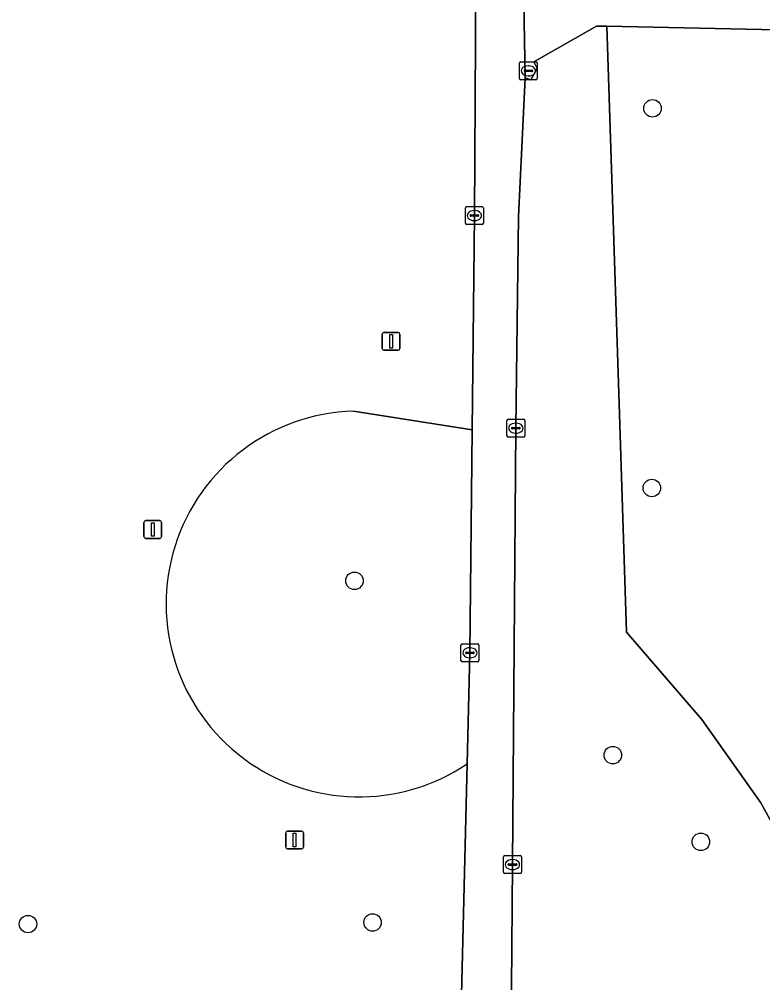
# Model space of a CAD drawing. Extents: x 160732 to 162107, y 387428 to 388479.
# Drawn here: x 160958.5 to 161000.1, y 387806.4 to 387860.3 of the extents above; entities that cross this region are included whole.
import ezdxf

# ---------------------------------------------------------------- set-up
doc = ezdxf.new("R2010")
doc.units = 0
for name, color, linetype in [('IMGEO_Afsluitpaal', 7, 'Continuous'), ('IMGEO_Boom', 7, 'Continuous'), ('IMGEO_Groenvoorziening', 7, 'Continuous'), ('IMGEO_Kolk', 7, 'Continuous'), ('IMGEO_Loofbos', 7, 'Continuous'), ('IMGEO_Voetpad_gesloten', 7, 'Continuous')]:
    doc.layers.add(name, color=color, linetype=linetype)

msp = doc.modelspace()

# ---------------------------------------------------------------- linework, layer by layer
at = {"layer": 'IMGEO_Afsluitpaal'}
for p, q in [((160978.814, 387841.906), (160978.814, 387842.706)), ((160978.814, 387842.706), (160978.814, 387841.906)), ((160978.914, 387842.806), (160979.704, 387842.806)), ((160979.704, 387842.806), (160978.914, 387842.806)), ((160979.804, 387842.706), (160979.804, 387841.906)), ((160979.804, 387841.906), (160979.804, 387842.706)), ((160979.704, 387841.806), (160978.914, 387841.806)), ((160978.914, 387841.806), (160979.704, 387841.806)), ((160965.484, 387831.373), (160965.484, 387832.173)), ((160965.484, 387832.173), (160965.484, 387831.373)), ((160965.584, 387832.273), (160966.374, 387832.273)), ((160966.374, 387832.273), (160965.584, 387832.273)), ((160966.474, 387832.173), (160966.474, 387831.373)), ((160966.474, 387831.373), (160966.474, 387832.173)), ((160966.374, 387831.273), (160965.584, 387831.273)), ((160965.584, 387831.273), (160966.374, 387831.273)), ((160973.415, 387813.995), (160973.415, 387814.795)), ((160973.415, 387814.795), (160973.415, 387813.995)), ((160973.515, 387814.895), (160974.305, 387814.895)), ((160974.305, 387814.895), (160973.515, 387814.895)), ((160974.405, 387814.795), (160974.405, 387813.995)), ((160974.405, 387813.995), (160974.405, 387814.795)), ((160974.305, 387813.895), (160973.515, 387813.895)), ((160973.515, 387813.895), (160974.305, 387813.895))]:
    msp.add_line(p, q, dxfattribs=at)
for points in [[(160979.234, 387842.681), (160979.384, 387842.681), (160979.384, 387841.931), (160979.234, 387841.931), (160979.234, 387842.681)], [(160965.904, 387832.148), (160966.054, 387832.148), (160966.054, 387831.398), (160965.904, 387831.398), (160965.904, 387832.148)], [(160973.835, 387814.77), (160973.985, 387814.77), (160973.985, 387814.02), (160973.835, 387814.02), (160973.835, 387814.77)]]:
    msp.add_lwpolyline(points, dxfattribs=at)
for centre, start, end in [((160978.914, 387842.706), 90, 180), ((160978.914, 387842.706), 90, 180), ((160979.704, 387842.706), 0, 90), ((160979.704, 387842.706), 360, 90), ((160978.914, 387841.906), 180, 270), ((160978.914, 387841.906), 180, 270), ((160979.704, 387841.906), 270, 0), ((160979.704, 387841.906), 270, 0), ((160965.584, 387832.173), 90, 180), ((160965.584, 387832.173), 90, 180), ((160966.374, 387832.173), 0, 90), ((160966.374, 387832.173), 360, 90), ((160965.584, 387831.373), 180, 270), ((160965.584, 387831.373), 180, 270), ((160966.374, 387831.373), 270, 0), ((160966.374, 387831.373), 270, 0), ((160973.515, 387814.795), 90, 180), ((160973.515, 387814.795), 90, 180), ((160974.305, 387814.795), 0, 90), ((160974.305, 387814.795), 360, 90), ((160973.515, 387813.995), 180, 270), ((160973.515, 387813.995), 180, 270), ((160974.305, 387813.995), 270, 0), ((160974.305, 387813.995), 270, 0)]:
    msp.add_arc(centre, 0.1, start, end, dxfattribs=at)
at = {"layer": 'IMGEO_Boom'}
for centre in [(160993.939, 387855.345), (160993.9, 387834.094), (160977.262, 387828.902), (160991.716, 387819.144), (160996.642, 387814.292), (160958.999, 387809.689), (160978.275, 387809.778)]:
    msp.add_circle(centre, 0.489, dxfattribs=at)
at = {"layer": 'IMGEO_Groenvoorziening'}
for points in [[(160977.202, 387838.402), (160983.852, 387837.353), (160983.974, 387849.346), (160984.151, 387878.694), (160984.336, 387904.055)], [(161002.576, 387784.694), (161004.683, 387799.366), (161004.459, 387807.367), (161003.257, 387810.534), (161000, 387816.471), (160996.705, 387821.139), (160992.476, 387826.028), (160992.03, 387839.964), (160991.39, 387859.938), (160990.809, 387859.95), (160987.29, 387857.942), (160987.489, 387857.58), (160987.132, 387856.939), (160986.809, 387857.047), (160986.439, 387849.288), (160986.292, 387837.445), (160986.101, 387813.019), (160985.999, 387799.226)], [(160983.725, 387824.871), (160983.852, 387837.353), (160977.202, 387838.402)], [(160983.573, 387818.659), (160983.725, 387824.871)], [(160983.015, 387799.608), (160983.146, 387801.159), (160983.573, 387818.659)]]:
    msp.add_lwpolyline(points, dxfattribs=at)
msp.add_arc((160977.526, 387827.607), 10.8, 91.7205, 304.0489, dxfattribs=at)
msp.add_arc((160977.526, 387827.607), 10.8, 91.7205, 304.0489, dxfattribs=at)
at = {"layer": 'IMGEO_Kolk'}
for p, q in [((160986.491, 387857.019), (160986.491, 387857.871)), ((160986.566, 387857.945), (160987.418, 387857.945)), ((160987.492, 387857.871), (160987.492, 387857.019)), ((160986.75, 387857.439), (160986.75, 387857.451)), ((160987.188, 387857.402), (160986.79, 387857.402)), ((160986.793, 387857.488), (160987.191, 387857.488)), ((160986.979, 387857.725), (160987.004, 387857.725)), ((160987.234, 387857.451), (160987.234, 387857.439)), ((160987.418, 387856.945), (160986.566, 387856.945)), ((160987.002, 387857.165), (160986.977, 387857.165)), ((160983.472, 387848.92), (160983.472, 387849.772)), ((160983.547, 387849.846), (160984.399, 387849.846)), ((160984.473, 387849.772), (160984.473, 387848.92)), ((160983.731, 387849.34), (160983.731, 387849.352)), ((160984.169, 387849.303), (160983.771, 387849.303)), ((160983.774, 387849.389), (160984.172, 387849.389)), ((160983.96, 387849.626), (160983.985, 387849.626)), ((160984.215, 387849.352), (160984.215, 387849.34)), ((160984.399, 387848.846), (160983.547, 387848.846)), ((160983.983, 387849.066), (160983.958, 387849.066)), ((160985.792, 387837.019), (160985.792, 387837.871)), ((160985.867, 387837.945), (160986.719, 387837.945)), ((160986.793, 387837.871), (160986.793, 387837.019)), ((160986.051, 387837.439), (160986.051, 387837.451)), ((160986.489, 387837.402), (160986.091, 387837.402)), ((160986.094, 387837.488), (160986.492, 387837.488)), ((160986.28, 387837.725), (160986.305, 387837.725)), ((160986.535, 387837.451), (160986.535, 387837.439)), ((160986.719, 387836.945), (160985.867, 387836.945)), ((160986.303, 387837.165), (160986.278, 387837.165)), ((160983.222, 387824.445), (160983.222, 387825.297)), ((160983.297, 387825.371), (160984.149, 387825.371)), ((160983.481, 387824.865), (160983.481, 387824.877)), ((160983.524, 387824.914), (160983.922, 387824.914)), ((160983.71, 387825.151), (160983.735, 387825.151)), ((160983.965, 387824.877), (160983.965, 387824.865)), ((160984.223, 387825.297), (160984.223, 387824.445)), ((160984.149, 387824.371), (160983.297, 387824.371)), ((160983.919, 387824.828), (160983.521, 387824.828)), ((160983.733, 387824.591), (160983.708, 387824.591)), ((160985.601, 387812.593), (160985.601, 387813.445)), ((160985.676, 387813.519), (160986.528, 387813.519)), ((160985.86, 387813.013), (160985.86, 387813.025)), ((160985.903, 387813.062), (160986.301, 387813.062)), ((160986.089, 387813.299), (160986.114, 387813.299)), ((160986.344, 387813.025), (160986.344, 387813.013)), ((160986.602, 387813.445), (160986.602, 387812.593)), ((160986.528, 387812.519), (160985.676, 387812.519)), ((160986.298, 387812.976), (160985.9, 387812.976)), ((160986.112, 387812.739), (160986.087, 387812.739))]:
    msp.add_line(p, q, dxfattribs=at)
for points in [[(160986.491, 387857.019), (160986.491, 387857.871)], [(160986.566, 387857.945), (160987.418, 387857.945)], [(160987.492, 387857.871), (160987.492, 387857.019)], [(160987.418, 387856.945), (160986.566, 387856.945)], [(160983.472, 387848.92), (160983.472, 387849.772)], [(160983.547, 387849.846), (160984.399, 387849.846)], [(160984.473, 387849.772), (160984.473, 387848.92)], [(160984.399, 387848.846), (160983.547, 387848.846)], [(160985.792, 387837.019), (160985.792, 387837.871)], [(160985.867, 387837.945), (160986.719, 387837.945)], [(160986.793, 387837.871), (160986.793, 387837.019)], [(160986.719, 387836.945), (160985.867, 387836.945)], [(160983.222, 387824.445), (160983.222, 387825.297)], [(160983.297, 387825.371), (160984.149, 387825.371)], [(160984.223, 387825.297), (160984.223, 387824.445)], [(160984.149, 387824.371), (160983.297, 387824.371)], [(160985.601, 387812.593), (160985.601, 387813.445)], [(160985.676, 387813.519), (160986.528, 387813.519)], [(160986.602, 387813.445), (160986.602, 387812.593)], [(160986.528, 387812.519), (160985.676, 387812.519)]]:
    msp.add_lwpolyline(points, dxfattribs=at)
for centre, radius, start, end in [((160986.568, 387857.869), 0.0765, 91.552, 178.448), ((160986.568, 387857.869), 0.0765, 91.552, 178.448), ((160987.416, 387857.869), 0.0765, 1.552, 88.448), ((160987.416, 387857.869), 0.0765, 1.552, 88.448), ((160986.79, 387857.448), 0.0403, 85.8775, 175.7526), ((160986.787, 387857.438), 0.0366, 178.938, 274.7102), ((160987.191, 387857.445), 0.043, 264.8664, 352.4533), ((160987.195, 387857.45), 0.0386, 1.7309, 96.639), ((160986.568, 387857.021), 0.0765, 181.552, 268.448), ((160986.568, 387857.021), 0.0765, 181.552, 268.448), ((160987.416, 387857.021), 0.0765, 271.552, 358.448), ((160987.416, 387857.021), 0.0765, 271.552, 358.448), ((160983.549, 387849.77), 0.0765, 91.552, 178.448), ((160983.549, 387849.77), 0.0765, 91.552, 178.448), ((160984.397, 387849.77), 0.0765, 1.552, 88.448), ((160984.397, 387849.77), 0.0765, 1.552, 88.448), ((160983.771, 387849.349), 0.0403, 85.8775, 175.7526), ((160983.768, 387849.339), 0.0366, 178.938, 274.7102), ((160984.172, 387849.346), 0.043, 264.8664, 352.4533), ((160984.176, 387849.351), 0.0386, 1.7309, 96.639), ((160983.549, 387848.922), 0.0765, 181.552, 268.448), ((160983.549, 387848.922), 0.0765, 181.552, 268.448), ((160984.397, 387848.922), 0.0765, 271.552, 358.448), ((160984.397, 387848.922), 0.0765, 271.552, 358.448), ((160985.869, 387837.869), 0.0765, 91.552, 178.448), ((160985.869, 387837.869), 0.0765, 91.552, 178.448), ((160986.717, 387837.869), 0.0765, 1.552, 88.448), ((160986.717, 387837.869), 0.0765, 1.552, 88.448), ((160986.091, 387837.448), 0.0403, 85.8775, 175.7526), ((160986.088, 387837.438), 0.0366, 178.938, 274.7102), ((160986.492, 387837.445), 0.043, 264.8664, 352.4533), ((160986.496, 387837.45), 0.0386, 1.7309, 96.639), ((160985.869, 387837.021), 0.0765, 181.552, 268.448), ((160985.869, 387837.021), 0.0765, 181.552, 268.448), ((160986.717, 387837.021), 0.0765, 271.552, 358.448), ((160986.717, 387837.021), 0.0765, 271.552, 358.448), ((160983.299, 387825.295), 0.0765, 91.552, 178.448), ((160983.299, 387825.295), 0.0765, 91.552, 178.448), ((160983.521, 387824.874), 0.0403, 85.8775, 175.7526), ((160983.518, 387824.864), 0.0366, 178.938, 274.7102), ((160983.922, 387824.871), 0.043, 264.8664, 352.4533), ((160983.926, 387824.876), 0.0386, 1.7309, 96.639), ((160984.147, 387825.295), 0.0765, 1.552, 88.448), ((160984.147, 387825.295), 0.0765, 1.552, 88.448), ((160983.299, 387824.447), 0.0765, 181.552, 268.448), ((160983.299, 387824.447), 0.0765, 181.552, 268.448), ((160984.147, 387824.447), 0.0765, 271.552, 358.448), ((160984.147, 387824.447), 0.0765, 271.552, 358.448), ((160985.678, 387813.443), 0.0765, 91.552, 178.448), ((160985.678, 387813.443), 0.0765, 91.552, 178.448), ((160985.9, 387813.022), 0.0403, 85.8775, 175.7526), ((160985.897, 387813.012), 0.0366, 178.938, 274.7102), ((160986.301, 387813.019), 0.043, 264.8664, 352.4533), ((160986.305, 387813.024), 0.0386, 1.7309, 96.639), ((160986.526, 387813.443), 0.0765, 1.552, 88.448), ((160986.526, 387813.443), 0.0765, 1.552, 88.448), ((160985.678, 387812.595), 0.0765, 181.552, 268.448), ((160985.678, 387812.595), 0.0765, 181.552, 268.448), ((160986.526, 387812.595), 0.0765, 271.552, 358.448), ((160986.526, 387812.595), 0.0765, 271.552, 358.448)]:
    msp.add_arc(centre, radius, start, end, dxfattribs=at)
for centre, major_axis, ratio, start_param, end_param in [((160986.978, 387857.445), (-0.387, 0.002), 0.722429, 4.712389, 7.853982), ((160987.003, 387857.445), (-0.39, 0.002), 0.717154, 1.570796, 4.712389), ((160983.959, 387849.346), (-0.387, 0.002), 0.722429, 4.712389, 7.853982), ((160983.984, 387849.346), (-0.39, 0.002), 0.717154, 1.570796, 4.712389), ((160986.279, 387837.445), (-0.387, 0.002), 0.722429, 4.712389, 7.853982), ((160986.304, 387837.445), (-0.39, 0.002), 0.717154, 1.570796, 4.712389), ((160983.709, 387824.871), (-0.387, 0.002), 0.722429, 4.712389, 7.853982), ((160983.734, 387824.871), (-0.39, 0.002), 0.717154, 1.570796, 4.712389), ((160986.088, 387813.019), (-0.387, 0.002), 0.722429, 4.712389, 7.853982), ((160986.113, 387813.019), (-0.39, 0.002), 0.717154, 1.570796, 4.712389)]:
    msp.add_ellipse(centre, major_axis=major_axis, ratio=ratio, start_param=start_param, end_param=end_param, dxfattribs=at)
at = {"layer": 'IMGEO_Loofbos'}
msp.add_lwpolyline([(161000.895, 387859.742), (160991.39, 387859.938), (160992.03, 387839.964), (160992.476, 387826.028), (160996.705, 387821.139), (161000, 387816.471), (161003.257, 387810.534)], dxfattribs=at)
at = {"layer": 'IMGEO_Voetpad_gesloten'}
for points in [[(160984.248, 387952.84), (160984.291, 387952.215), (160984.473, 387947.095), (160984.511, 387928.44), (160984.336, 387904.055), (160984.151, 387878.694), (160983.974, 387849.346), (160983.852, 387837.353), (160983.725, 387824.871), (160983.573, 387818.659), (160983.146, 387801.159)], [(160986.292, 387837.445), (160986.439, 387849.288), (160986.809, 387857.047), (160986.678, 387864.414), (160986.624, 387891.449), (160986.747, 387915.651), (160987.068, 387940.403), (160987.142, 387946.868), (160987.213, 387950.635)], [(161012.783, 387861.967), (160991.399, 387862.403), (160990.729, 387862.416), (160989.618, 387862.984), (160989.91, 387863.582), (160989.119, 387863.994), (160988.818, 387863.397), (160986.678, 387864.414), (160986.809, 387857.047), (160987.132, 387856.939), (160987.489, 387857.58), (160987.29, 387857.942), (160990.809, 387859.95), (160991.39, 387859.938), (161000.895, 387859.742)], [(160985.999, 387799.226), (160986.101, 387813.019), (160986.292, 387837.445)]]:
    msp.add_lwpolyline(points, dxfattribs=at)

doc.saveas('drawing.dxf')
